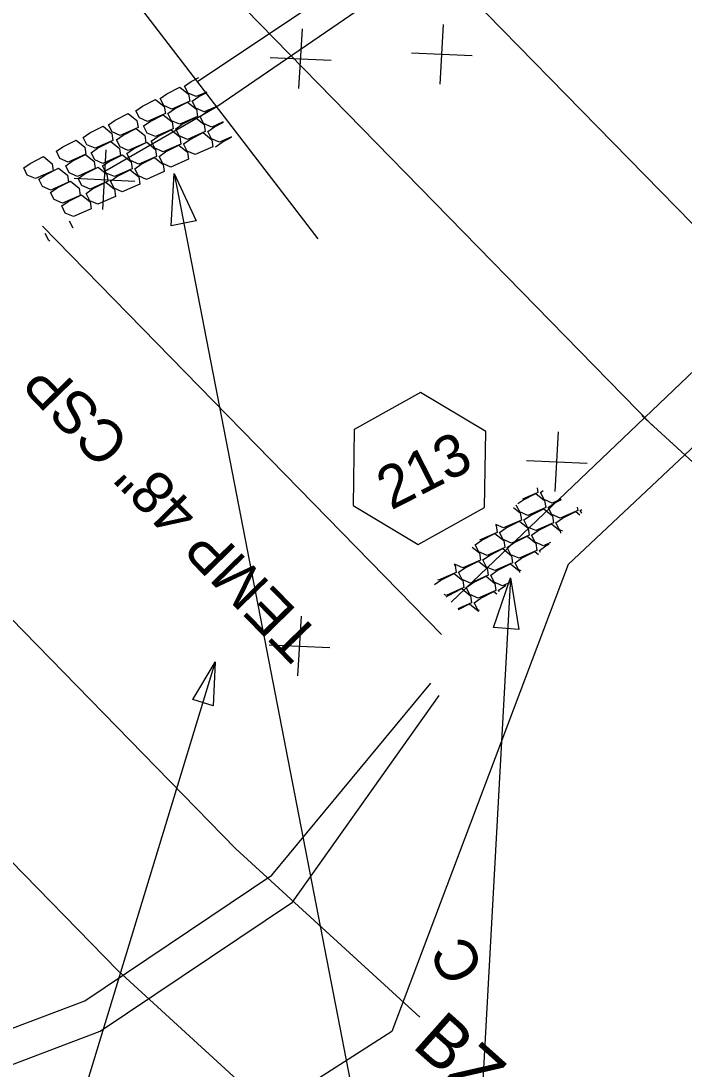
# Model space of a CAD drawing. Extents: x 2384780 to 2405432, y 547869 to 573706.
# Drawn here: x 2404636 to 2404714.2, y 571757.4 to 571880.9 of the extents above; entities that cross this region are included whole.
import ezdxf

# ---------------------------------------------------------------- set-up
doc = ezdxf.new("R2010")
doc.units = 0
for name, color, linetype in [('Old_Level_1', 7, 'Continuous'), ('Old_Level_18', 7, 'Continuous'), ('Old_Level_20', 7, 'Continuous'), ('Old_Level_3', 7, 'Continuous'), ('Old_Level_5', 7, 'Continuous'), ('Old_Level_58', 7, 'Continuous'), ('Old_Level_63', 7, 'Continuous'), ('Prop Buffer Zone 1', 7, 'Continuous'), ('Prop Buffer Zone 2', 7, 'Continuous'), ('Prop Drainage Box Number Symbol CELL', 7, 'Continuous')]:
    doc.layers.add(name, color=color, linetype=linetype)

# ---------------------------------------------------------------- blocks, each defined once
blk = doc.blocks.new('SPOT')
at = {"layer": 'Old_Level_1'}
for p, q in [((-4.608, -5.326), (4.609, 5.325)), ((-5.48625, 4.61225), (5.48625, -4.61175))]:
    blk.add_line(p, q, dxfattribs=at)

msp = doc.modelspace()

# ---------------------------------------------------------------- linework, layer by layer
at = {"layer": 'Old_Level_18'}
for p, q in [((2404572.06, 571738.35), (2404643.55, 571765.44)), ((2404573.48, 571734.61), (2404645.37, 571761.85))]:
    msp.add_line(p, q, dxfattribs=at)
for points in [[(2404857.07, 571941.75), (2404813.67, 571916.17), (2404773.17, 571886.82), (2404733.23, 571856.73), (2404686.77, 571812.42)], [(2404740.65, 571928.82), (2404700.44, 571899.09), (2404659.11, 571870.82)], [(2404643.55, 571765.44), (2404665.61, 571780.23), (2404684.36, 571802.88)], [(2404645.37, 571761.85), (2404668.05, 571777.06), (2404685.32, 571801.42)]]:
    msp.add_lwpolyline(points, dxfattribs=at)
msp.add_lwpolyline([(2404656.29, 571800.93), (2404658.91, 571805.36), (2404658.69, 571800.22)], close=True, dxfattribs=at)
at = {"layer": 'Old_Level_20'}
for points in [[(2404655.31, 571873.27), (2404656.09, 571873.81), (2404656.99, 571874.27)], [(2404652.44, 571871.81), (2404653.22, 571872.35), (2404654.77, 571873.14), (2404655.8, 571872.31), (2404655.92, 571871.47), (2404653.83, 571870.55), (2404652.87, 571870.97), (2404652.44, 571871.81)], [(2404657.94, 571872.56), (2404656.7, 571872.02), (2404655.74, 571872.43), (2404655.31, 571873.27)], [(2404656.22, 571871.48), (2404657, 571872.02), (2404657.96, 571872.51)], [(2404649.57, 571870.35), (2404650.35, 571870.89), (2404651.9, 571871.68), (2404652.93, 571870.85), (2404653.06, 571870.01), (2404650.96, 571869.09), (2404650, 571869.51), (2404649.57, 571870.35)], [(2404653.35, 571870.02), (2404654.13, 571870.56), (2404655.68, 571871.35), (2404656.71, 571870.52), (2404656.84, 571869.68), (2404654.75, 571868.76), (2404653.78, 571869.18), (2404653.35, 571870.02)], [(2404658.91, 571870.79), (2404657.62, 571870.22), (2404656.65, 571870.64), (2404656.22, 571871.48)], [(2404646.35, 571868.7), (2404647.12, 571869.24), (2404648.67, 571870.03), (2404649.7, 571869.2), (2404649.83, 571868.37), (2404647.74, 571867.45), (2404646.77, 571867.86), (2404646.35, 571868.7)], [(2404650.49, 571868.56), (2404651.26, 571869.1), (2404652.81, 571869.89), (2404653.85, 571869.06), (2404653.97, 571868.22), (2404651.88, 571867.3), (2404650.91, 571867.72), (2404650.49, 571868.56)], [(2404657.14, 571869.69), (2404657.91, 571870.23), (2404658.93, 571870.75)], [(2404643.38, 571867.19), (2404644.16, 571867.73), (2404645.71, 571868.52), (2404646.74, 571867.69), (2404646.86, 571866.86), (2404644.77, 571865.94), (2404643.81, 571866.35), (2404643.38, 571867.19)], [(2404654.27, 571868.23), (2404655.05, 571868.77), (2404656.6, 571869.56), (2404657.63, 571868.73), (2404657.75, 571867.89), (2404655.66, 571866.97), (2404654.69, 571867.39), (2404654.27, 571868.23)], [(2404659.88, 571869.03), (2404658.53, 571868.43), (2404657.56, 571868.85), (2404657.14, 571869.69)], [(2404658.05, 571867.9), (2404658.83, 571868.44), (2404659.9, 571868.99)], [(2404647.29, 571866.93), (2404648.07, 571867.47), (2404649.62, 571868.26), (2404650.65, 571867.43), (2404650.77, 571866.59), (2404648.68, 571865.67), (2404647.72, 571866.09), (2404647.29, 571866.93)], [(2404651.4, 571866.77), (2404652.18, 571867.31), (2404653.73, 571868.1), (2404654.76, 571867.26), (2404654.88, 571866.43), (2404652.79, 571865.51), (2404651.82, 571865.93), (2404651.4, 571866.77)], [(2404655.18, 571866.44), (2404655.96, 571866.98), (2404657.51, 571867.77), (2404658.54, 571866.94), (2404658.66, 571866.1), (2404656.57, 571865.18), (2404655.61, 571865.6), (2404655.18, 571866.44)], [(2404660.85, 571867.26), (2404659.44, 571866.64), (2404658.48, 571867.06), (2404658.05, 571867.9)], [(2404640.2, 571865.57), (2404640.98, 571866.11), (2404642.53, 571866.9), (2404643.56, 571866.07), (2404643.68, 571865.23), (2404641.59, 571864.31), (2404640.62, 571864.73), (2404640.2, 571865.57)], [(2404644.29, 571865.4), (2404645.07, 571865.94), (2404646.62, 571866.73), (2404647.65, 571865.9), (2404647.77, 571865.06), (2404645.68, 571864.15), (2404644.72, 571864.56), (2404644.29, 571865.4)], [(2404648.53, 571865.3), (2404649.31, 571865.85), (2404650.86, 571866.64), (2404651.89, 571865.8), (2404652.01, 571864.97), (2404649.92, 571864.05), (2404648.96, 571864.47), (2404648.53, 571865.3)], [(2404652.31, 571864.97), (2404653.09, 571865.52), (2404654.64, 571866.31), (2404655.67, 571865.47), (2404655.79, 571864.64), (2404653.7, 571863.72), (2404652.74, 571864.14), (2404652.31, 571864.97)], [(2404658.96, 571866.11), (2404659.74, 571866.65), (2404660.87, 571867.23)], [(2404636.35, 571863.61), (2404637.13, 571864.15), (2404638.68, 571864.94), (2404639.71, 571864.11), (2404639.83, 571863.27), (2404637.74, 571862.35), (2404636.77, 571862.77), (2404636.35, 571863.61)], [(2404641.3, 571863.87), (2404642.07, 571864.42), (2404643.62, 571865.21), (2404644.65, 571864.37), (2404644.78, 571863.54), (2404642.69, 571862.62), (2404641.72, 571863.04), (2404641.3, 571863.87)], [(2404645.66, 571863.84), (2404646.44, 571864.38), (2404647.99, 571865.17), (2404649.02, 571864.34), (2404649.14, 571863.51), (2404647.05, 571862.59), (2404646.09, 571863), (2404645.66, 571863.84)], [(2404649.44, 571863.51), (2404650.22, 571864.05), (2404651.77, 571864.84), (2404652.8, 571864.01), (2404652.92, 571863.18), (2404650.83, 571862.26), (2404649.87, 571862.67), (2404649.44, 571863.51)], [(2404638.14, 571862.27), (2404638.92, 571862.81), (2404640.47, 571863.6), (2404641.5, 571862.77), (2404641.63, 571861.93), (2404639.54, 571861.01), (2404638.57, 571861.43), (2404638.14, 571862.27)], [(2404642.79, 571862.38), (2404643.57, 571862.92), (2404645.12, 571863.71), (2404646.15, 571862.88), (2404646.27, 571862.04), (2404644.18, 571861.12), (2404643.22, 571861.54), (2404642.79, 571862.38)], [(2404646.57, 571862.05), (2404647.35, 571862.59), (2404648.9, 571863.38), (2404649.93, 571862.55), (2404650.05, 571861.71), (2404647.96, 571860.8), (2404647, 571861.21), (2404646.57, 571862.05)], [(2404639.52, 571860.71), (2404640.3, 571861.26), (2404641.85, 571862.05), (2404642.88, 571861.21), (2404643, 571860.38), (2404640.91, 571859.46), (2404639.95, 571859.88), (2404639.52, 571860.71)], [(2404643.7, 571860.59), (2404644.48, 571861.13), (2404646.03, 571861.92), (2404647.06, 571861.09), (2404647.19, 571860.25), (2404645.1, 571859.33), (2404644.13, 571859.75), (2404643.7, 571860.59)], [(2404640.83, 571859.13), (2404641.61, 571859.67), (2404643.16, 571860.46), (2404644.19, 571859.63), (2404644.32, 571858.79), (2404642.23, 571857.87), (2404641.26, 571858.29), (2404640.83, 571859.13)], [(2404642.18, 571856.5), (2404642.17, 571856.5), (2404641.75, 571857.34)], [(2404639.43, 571854.98), (2404639.3, 571855.04), (2404638.88, 571855.87)], [(2404694.61, 571824.04), (2404695.19, 571824.45), (2404696.74, 571825.24), (2404697.77, 571824.4), (2404697.9, 571823.57), (2404695.81, 571822.65), (2404694.84, 571823.07), (2404694.43, 571823.87)], [(2404696.9, 571825.9), (2404696.98, 571825.36), (2404695.15, 571824.55)], [(2404697.28, 571825.36), (2404697.58, 571825.57)], [(2404699.69, 571824.55), (2404698.68, 571824.11), (2404697.71, 571824.53), (2404697.28, 571825.36)], [(2404698.2, 571823.57), (2404698.97, 571824.12), (2404699.76, 571824.52)], [(2404694.12, 571823.57), (2404694.9, 571822.94), (2404695.03, 571822.1), (2404692.94, 571821.19), (2404692.03, 571821.58)], [(2404695.33, 571822.11), (2404696.11, 571822.65), (2404697.66, 571823.44), (2404698.69, 571822.61), (2404698.81, 571821.78), (2404696.72, 571820.86), (2404695.75, 571821.27), (2404695.33, 571822.11)], [(2404701.62, 571823.62), (2404701.68, 571823.24), (2404699.59, 571822.32), (2404698.62, 571822.74), (2404698.2, 571823.57)], [(2404699.11, 571821.78), (2404699.89, 571822.33), (2404701.44, 571823.12), (2404701.92, 571822.72)], [(2404701.98, 571823.24), (2404702.15, 571823.36)], [(2404702.14, 571822.93), (2404701.98, 571823.24)], [(2404692.46, 571820.65), (2404693.24, 571821.19), (2404694.79, 571821.98), (2404695.82, 571821.15), (2404695.94, 571820.31), (2404693.85, 571819.39), (2404692.88, 571819.81), (2404692.46, 571820.65)], [(2404696.24, 571820.32), (2404697.02, 571820.86), (2404698.57, 571821.65), (2404699.6, 571820.82), (2404699.64, 571820.54)], [(2404699.9, 571820.79), (2404699.54, 571820.95), (2404699.11, 571821.78)], [(2404689.59, 571819.19), (2404690.37, 571819.73), (2404691.92, 571820.52), (2404692.95, 571819.69), (2404693.07, 571818.85), (2404690.98, 571817.93), (2404690.02, 571818.35), (2404689.59, 571819.19)], [(2404691.98, 571821.53), (2404692.04, 571821.48), (2404692.16, 571820.64), (2404690.1, 571819.74)], [(2404698.48, 571819.44), (2404697.63, 571819.07), (2404696.67, 571819.48), (2404696.24, 571820.32)], [(2404693.37, 571818.86), (2404694.15, 571819.4), (2404695.7, 571820.19), (2404696.73, 571819.36), (2404696.85, 571818.52), (2404694.76, 571817.6), (2404693.8, 571818.02), (2404693.37, 571818.86)], [(2404697.15, 571818.53), (2404697.93, 571819.07), (2404698.29, 571819.26)], [(2404689.23, 571818.91), (2404690.08, 571818.23), (2404690.2, 571817.39), (2404688.11, 571816.47), (2404687.15, 571816.89), (2404687.14, 571816.91)], [(2404690.5, 571817.4), (2404691.28, 571817.94), (2404692.83, 571818.73), (2404693.86, 571817.9), (2404693.98, 571817.06), (2404691.89, 571816.14), (2404690.93, 571816.56), (2404690.5, 571817.4)], [(2404694.28, 571817.07), (2404695.06, 571817.61), (2404696.61, 571818.4), (2404697.03, 571818.06)], [(2404697.28, 571818.29), (2404697.15, 571818.53)], [(2404687.09, 571816.86), (2404687.21, 571816.76), (2404687.33, 571815.93), (2404685.24, 571815.01), (2404685.18, 571815.04)], [(2404687.63, 571815.94), (2404688.41, 571816.48), (2404689.96, 571817.27), (2404690.99, 571816.43), (2404691.11, 571815.6), (2404689.02, 571814.68), (2404688.06, 571815.1), (2404687.63, 571815.94)], [(2404691.41, 571815.61), (2404692.19, 571816.15), (2404693.74, 571816.94), (2404694.77, 571816.11), (2404694.8, 571815.93)], [(2404694.99, 571816.11), (2404694.71, 571816.23), (2404694.28, 571817.07)], [(2404684.79, 571814.49), (2404685.54, 571815.02), (2404687.09, 571815.81), (2404688.12, 571814.97), (2404688.25, 571814.14), (2404686.15, 571813.22), (2404685.91, 571813.32)], [(2404688.54, 571814.14), (2404689.32, 571814.69), (2404690.87, 571815.48), (2404691.9, 571814.64), (2404692.03, 571813.81), (2404689.94, 571812.89), (2404688.97, 571813.31), (2404688.54, 571814.14)], [(2404693.44, 571814.63), (2404692.81, 571814.35), (2404691.84, 571814.77), (2404691.41, 571815.61)], [(2404692.33, 571813.82), (2404693.1, 571814.36), (2404693.21, 571814.41)], [(2404686.18, 571813.04), (2404686.45, 571813.22), (2404688, 571814.02), (2404689.04, 571813.18), (2404689.16, 571812.35), (2404687.53, 571811.63)], [(2404689.46, 571812.35), (2404690.24, 571812.9), (2404691.79, 571813.69), (2404692.15, 571813.4)], [(2404692.41, 571813.65), (2404692.33, 571813.82)], [(2404687.6, 571811.55), (2404688.92, 571812.22), (2404689.95, 571811.39), (2404689.96, 571811.31)], [(2404690.08, 571811.43), (2404689.88, 571811.52), (2404689.46, 571812.35)]]:
    msp.add_lwpolyline(points, dxfattribs=at)
at = {"layer": 'Old_Level_3'}
msp.add_line((2404685.61, 571808.62), (2404638.56, 571856.75), dxfattribs=at)
at = {"layer": 'Old_Level_5'}
for p, q in [((2404659.11, 571870.82), (2404645.93, 571863.19)), ((2404654.08, 571862.97), (2404687.02, 571693.4)), ((2404693.73, 571815.29), (2404687.02, 571693.4)), ((2404658.91, 571805.4), (2404625.88, 571696.8))]:
    msp.add_line(p, q, dxfattribs=at)
for points in [[(2404653.75, 571856.8), (2404654.08, 571862.97), (2404656.7, 571857.37)], [(2404691.75, 571809.43), (2404693.73, 571815.29), (2404694.74, 571809.19)]]:
    msp.add_lwpolyline(points, close=True, dxfattribs=at)
at = {"layer": 'Old_Level_63'}
for p, q in [((2404671.07, 571855.24), (2404625.72, 571914.31)), ((2404698.52, 571901.6), (2404656.84, 571873.78))]:
    msp.add_line(p, q, dxfattribs=at)
for points in [[(2404860.7, 571937.03), (2404816.02, 571913.12), (2404775.61, 571883.64), (2404737.31, 571851.42), (2404700.54, 571816.85)], [(2404700.54, 571816.85), (2404679.76, 571761.8), (2404637.5, 571734.75), (2404596.92, 571705.5), (2404556.75, 571675.72), (2404516.63, 571645.87), (2404477.17, 571615.16), (2404438.8, 571583.03), (2404399.1, 571552.64), (2404357.9, 571524.19), (2404317.93, 571494.14), (2404277.52, 571464.67), (2404238.37, 571433.57), (2404198.35, 571403.58), (2404157.94, 571374.12), (2404119.03, 571342.68), (2404079.85, 571311.62), (2404038.79, 571283), (2403998.27, 571253.66), (2403958.89, 571222.85), (2403918.45, 571193.41)]]:
    msp.add_lwpolyline(points, dxfattribs=at)
at = {"layer": 'Prop Buffer Zone 1'}
for p, q in [((2404662.49, 571882.32), (2404710.44, 571833.28)), ((2404614.63, 571831.19), (2404661.36, 571783.36))]:
    msp.add_line(p, q, dxfattribs=at)
for points in [[(2404709.25, 571834.43), (2404744.9, 571801.79)], [(2404661.36, 571783.36), (2404683.06, 571763.5)]]:
    msp.add_lwpolyline(points, dxfattribs=at)
at = {"layer": 'Prop Buffer Zone 2'}
for p, q in [((2404676.79, 571896.3), (2404723.77, 571848.25)), ((2404600.32, 571817.21), (2404647.45, 571768.99))]:
    msp.add_line(p, q, dxfattribs=at)
msp.add_lwpolyline([(2404647.45, 571768.99), (2404700.92, 571720.03)], dxfattribs=at)
at = {"layer": 'Prop Drainage Box Number Symbol CELL'}
msp.add_lwpolyline([(2404690.83, 571832.54), (2404683.15, 571837.13), (2404675.33, 571832.78), (2404675.2, 571823.83), (2404682.88, 571819.24), (2404690.69, 571823.59)], close=True, dxfattribs=at)

# ---------------------------------------------------------------- block references
at = {"layer": 'Old_Level_5', "xscale": 0.5, "yscale": 0.5, "rotation": 37.5129687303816}
msp.add_blockref('SPOT', (2404645.87, 571862.23), dxfattribs=at)
at = {"layer": 'Old_Level_63', "xscale": 0.5, "yscale": 0.5}
for p, rotation in [((2404669.01, 571876.49), 37.5129687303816), ((2404685.65, 571877.02), 37.5129687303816), ((2404699.21, 571828.98), 37.5129687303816), ((2404668.88, 571807.25), 37.51289872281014)]:
    msp.add_blockref('SPOT', p, dxfattribs=dict(at, rotation=rotation))

# ---------------------------------------------------------------- texts
at = {"layer": 'Old_Level_20'}
msp.add_text('213', height=5, rotation=26.9999, dxfattribs=at).set_placement((2404679.67, 571823.22))
at = {"layer": 'Old_Level_58'}
msp.add_text('TEMP 48" CSP', height=5, rotation=134.3463, dxfattribs=at).set_placement((2404671.52, 571808.49))
at = {"layer": 'Old_Level_63'}
msp.add_text('C', height=5, rotation=118, dxfattribs=at).set_placement((2404690.77, 571769.17))
at = {"layer": 'Prop Buffer Zone 1'}
msp.add_text('BZ1', height=6, rotation=318.2936, dxfattribs=at).set_placement((2404682, 571760.05))

doc.saveas('drawing.dxf')
